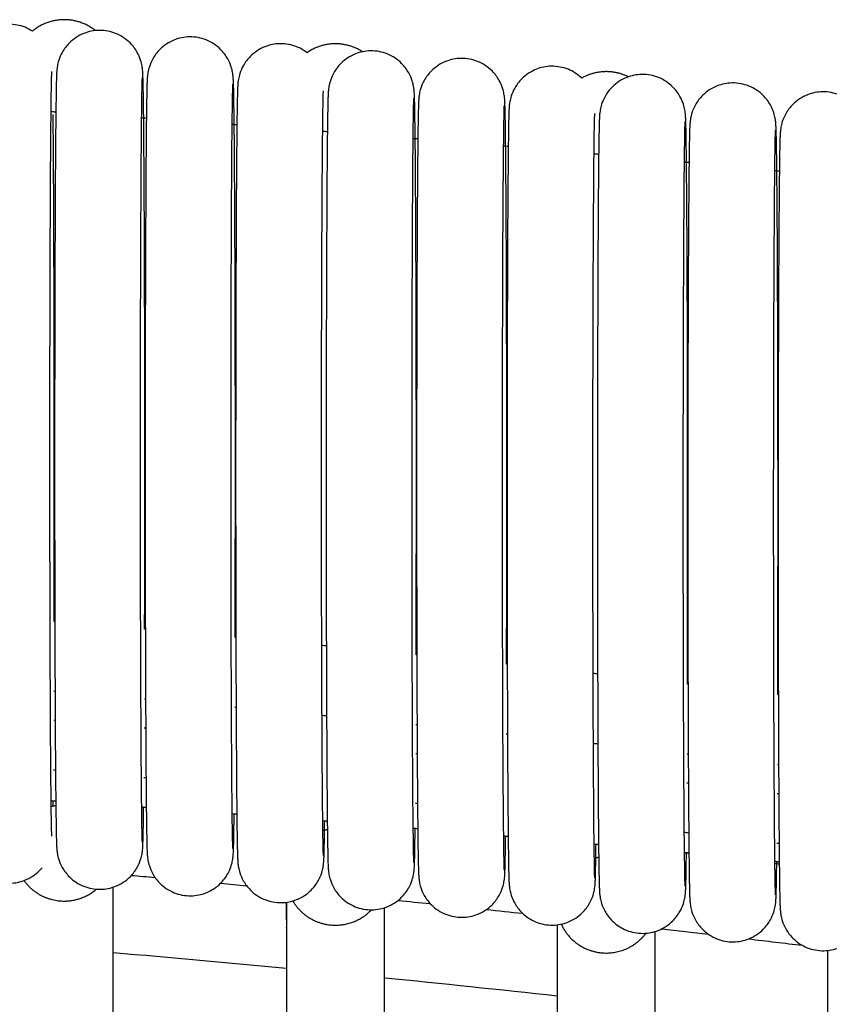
# Model space of a CAD drawing. Header units: millimetres. Extents: x -31695 to -19845, y -5614 to 7253.
# Tile 414 of 432: x -22126 to -22093, y 5511 to 5551. Entities that reach past the tile are written whole.
import ezdxf

# ---------------------------------------------------------------- set-up
doc = ezdxf.new("R2010")
doc.units = ezdxf.units.MM
doc.layers.add('2d', color=7, linetype='Continuous', true_color=0x000000)

msp = doc.modelspace()

# ---------------------------------------------------------------- linework, layer by layer
at = {"layer": '2d', "linetype": 'Continuous', "lineweight": -3}
for points, weights, knots in [([(-22122.572, 5550.369), (-22123.126, 5550.814), (-22123.842, 5550.814), (-22124.578, 5550.814), (-22125.138, 5550.348)], [0.85558208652, 0.870789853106, 1, 0.867852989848, 0.854949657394], [0.8038861, 0.8038861, 0.8038861, 0.9424778, 0.9424778, 1.0842196, 1.0842196, 1.0842196]), ([(-22111.685, 5549.507), (-22112.187, 5549.832), (-22112.788, 5549.832), (-22113.426, 5549.832), (-22113.946, 5549.47)], [0.862223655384, 0.889186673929, 1, 0.883333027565, 0.85960902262], [0.8236187, 0.8236187, 0.8236187, 0.9424778, 0.9424778, 1.0676156, 1.0676156, 1.0676156]), ([(-22100.847, 5548.487), (-22101.272, 5548.697), (-22101.749, 5548.697), (-22102.284, 5548.697), (-22102.748, 5548.435)], [0.875431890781, 0.910157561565, 1, 0.900237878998, 0.868435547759], [0.8461122, 0.8461122, 0.8461122, 0.9424778, 0.9424778, 1.0494833, 1.0494833, 1.0494833]), ([(-22125.481, 5515.736), (-22124.884, 5514.901), (-22123.842, 5514.901), (-22123.093, 5514.901), (-22122.528, 5515.383)], [0.860130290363, 0.822518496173, 1, 0.865627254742, 0.854548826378], [1.3804285, 1.3804285, 1.3804285, 1.5707963, 1.5707963, 1.7149254, 1.7149254, 1.7149254]), ([(-22114.525, 5514.905), (-22113.95, 5513.918), (-22112.788, 5513.918), (-22111.916, 5513.918), (-22111.323, 5514.543)], [0.868938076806, 0.806087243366, 1, 0.847033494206, 0.853843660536], [1.3628042, 1.3628042, 1.3628042, 1.5707963, 1.5707963, 1.7348692, 1.7348692, 1.7348692]), ([(-22103.582, 5513.958), (-22103.059, 5512.783), (-22101.749, 5512.783), (-22100.73, 5512.783), (-22100.131, 5513.59)], [0.884143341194, 0.786622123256, 1, 0.82576603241, 0.858825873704], [1.3419258, 1.3419258, 1.3419258, 1.5707963, 1.5707963, 1.7576809, 1.7576809, 1.7576809])]:
    msp.add_rational_spline(points, weights, degree=2, knots=knots, dxfattribs=at)
for points, knots in [([(-22125.138, 5550.349), (-22125.233, 5550.411), (-22125.335, 5550.463), (-22125.647, 5550.587), (-22125.866, 5550.628), (-22126.118, 5550.628), (-22126.328, 5550.624), (-22126.536, 5550.583), (-22126.954, 5550.417), (-22127.156, 5550.284), (-22127.325, 5550.115), (-22127.438, 5550.002), (-22127.537, 5549.871), (-22127.672, 5549.629), (-22127.721, 5549.515), (-22127.783, 5549.322), (-22127.799, 5549.249), (-22127.826, 5549.102), (-22127.831, 5549.051), (-22127.84, 5548.957), (-22127.843, 5548.889), (-22127.848, 5548.79), (-22127.85, 5548.736), (-22127.858, 5548.461), (-22127.864, 5548.179), (-22127.881, 5546.994), (-22127.891, 5545.801), (-22127.9, 5544.274), (-22127.916, 5541.31), (-22127.926, 5537.3), (-22127.926, 5533.127), (-22127.926, 5528.953), (-22127.916, 5524.943), (-22127.9, 5521.98), (-22127.891, 5520.454), (-22127.881, 5519.26), (-22127.864, 5518.076), (-22127.858, 5517.794), (-22127.85, 5517.52), (-22127.848, 5517.466), (-22127.843, 5517.367), (-22127.84, 5517.298), (-22127.831, 5517.205), (-22127.826, 5517.154), (-22127.799, 5517.007), (-22127.783, 5516.934), (-22127.721, 5516.741), (-22127.672, 5516.627), (-22127.537, 5516.385), (-22127.438, 5516.255), (-22127.325, 5516.141), (-22127.156, 5515.972), (-22126.954, 5515.839), (-22126.526, 5515.67), (-22126.307, 5515.628), (-22126.055, 5515.628), (-22125.845, 5515.632), (-22125.638, 5515.674), (-22125.22, 5515.839), (-22125.017, 5515.972), (-22124.849, 5516.141), (-22124.812, 5516.177), (-22124.777, 5516.216), (-22124.744, 5516.255)], [-28.280101, -28.280101, -28.280101, -28.280101, -27.934054, -27.934054, -27.237592, -27.237592, -27.237592, -26.604135, -26.604135, -25.882445, -25.882445, -25.882445, -25.353362, -25.353362, -24.955008, -24.955008, -24.61004, -24.61004, -24.104718, -24.104718, -23.292803, -23.292803, -22.283607, -22.283607, -19.191131, -19.191131, -12.698697, -12.698697, -12.698697, 0, 0, 0, 12.698698, 12.698698, 12.698698, 19.187054, 19.187054, 22.277662, 22.277662, 23.286449, 23.286449, 24.099868, 24.099868, 24.603415, 24.603415, 24.949302, 24.949302, 25.348717, 25.348717, 25.87921, 25.87921, 25.87921, 26.601113, 26.601113, 27.297575, 27.297575, 27.297575, 27.931032, 27.931032, 28.652722, 28.652722, 28.652722, 28.822769, 28.822769, 28.822769, 28.822769]), ([(-22120.565, 5525.978), (-22120.559, 5528.11), (-22120.556, 5530.467), (-22120.556, 5532.879), (-22120.556, 5537.053), (-22120.566, 5541.063), (-22120.582, 5544.026), (-22120.591, 5545.552), (-22120.601, 5546.745), (-22120.618, 5547.93), (-22120.624, 5548.212), (-22120.632, 5548.486), (-22120.634, 5548.54), (-22120.638, 5548.639), (-22120.642, 5548.707), (-22120.651, 5548.801), (-22120.656, 5548.852), (-22120.683, 5548.999), (-22120.699, 5549.072), (-22120.761, 5549.264), (-22120.81, 5549.379), (-22120.945, 5549.621), (-22121.044, 5549.751), (-22121.157, 5549.865), (-22121.326, 5550.034), (-22121.528, 5550.167), (-22121.956, 5550.336), (-22122.175, 5550.378), (-22122.427, 5550.377), (-22122.636, 5550.374), (-22122.844, 5550.332), (-22123.262, 5550.167), (-22123.464, 5550.034), (-22123.633, 5549.865), (-22123.747, 5549.751), (-22123.845, 5549.621), (-22123.981, 5549.379), (-22124.03, 5549.264), (-22124.092, 5549.072), (-22124.108, 5548.999), (-22124.135, 5548.851), (-22124.139, 5548.8), (-22124.148, 5548.707), (-22124.152, 5548.639), (-22124.157, 5548.54), (-22124.159, 5548.485), (-22124.167, 5548.211), (-22124.172, 5547.929), (-22124.189, 5546.744), (-22124.2, 5545.55), (-22124.208, 5544.023), (-22124.225, 5541.06), (-22124.234, 5537.05), (-22124.234, 5532.876), (-22124.234, 5528.702), (-22124.225, 5524.693), (-22124.208, 5521.73), (-22124.2, 5520.203), (-22124.189, 5519.01), (-22124.172, 5517.826), (-22124.167, 5517.544), (-22124.159, 5517.269), (-22124.157, 5517.215), (-22124.152, 5517.116), (-22124.148, 5517.048), (-22124.139, 5516.954), (-22124.135, 5516.904), (-22124.108, 5516.757), (-22124.092, 5516.684), (-22124.03, 5516.491), (-22123.981, 5516.377), (-22123.845, 5516.135), (-22123.747, 5516.004), (-22123.633, 5515.89), (-22123.464, 5515.722), (-22123.262, 5515.589), (-22122.834, 5515.419), (-22122.616, 5515.378), (-22122.364, 5515.378), (-22122.154, 5515.382), (-22121.946, 5515.423), (-22121.528, 5515.589), (-22121.326, 5515.722), (-22121.157, 5515.89), (-22121.044, 5516.004), (-22120.945, 5516.135), (-22120.81, 5516.377), (-22120.761, 5516.491), (-22120.699, 5516.684), (-22120.683, 5516.757), (-22120.655, 5516.904), (-22120.651, 5516.955), (-22120.642, 5517.049), (-22120.638, 5517.117), (-22120.634, 5517.216), (-22120.632, 5517.27), (-22120.623, 5517.544), (-22120.618, 5517.827), (-22120.61, 5518.368), (-22120.608, 5518.542), (-22120.606, 5518.732)], [-61.87352, -61.87352, -61.87352, -61.87352, -54.535167, -54.535167, -54.535167, -41.836469, -41.836469, -41.836469, -35.348113, -35.348113, -32.257505, -32.257505, -31.248718, -31.248718, -30.435299, -30.435299, -29.931752, -29.931752, -29.585865, -29.585865, -29.18645, -29.18645, -28.655957, -28.655957, -28.655957, -27.934054, -27.934054, -27.237592, -27.237592, -27.237592, -26.604135, -26.604135, -25.882445, -25.882445, -25.882445, -25.353362, -25.353362, -24.955008, -24.955008, -24.61004, -24.61004, -24.104718, -24.104718, -23.292803, -23.292803, -22.283607, -22.283607, -19.191131, -19.191131, -12.698697, -12.698697, -12.698697, 0, 0, 0, 12.698698, 12.698698, 12.698698, 19.187054, 19.187054, 22.277662, 22.277662, 23.286449, 23.286449, 24.099868, 24.099868, 24.603415, 24.603415, 24.949302, 24.949302, 25.348717, 25.348717, 25.87921, 25.87921, 25.87921, 26.601113, 26.601113, 27.297575, 27.297575, 27.297575, 27.931032, 27.931032, 28.652722, 28.652722, 28.652722, 29.181805, 29.181805, 29.580159, 29.580159, 29.925127, 29.925127, 30.430449, 30.430449, 31.242364, 31.242364, 32.25156, 32.25156, 35.344036, 35.344036, 36.630134, 36.630134, 36.630134, 36.630134]), ([(-22116.875, 5525.648), (-22116.869, 5527.797), (-22116.866, 5530.178), (-22116.866, 5532.615), (-22116.866, 5536.789), (-22116.875, 5540.798), (-22116.892, 5543.761), (-22116.901, 5545.288), (-22116.911, 5546.481), (-22116.928, 5547.665), (-22116.933, 5547.947), (-22116.942, 5548.222), (-22116.943, 5548.276), (-22116.948, 5548.375), (-22116.952, 5548.443), (-22116.961, 5548.537), (-22116.965, 5548.587), (-22116.992, 5548.734), (-22117.009, 5548.807), (-22117.071, 5549), (-22117.119, 5549.114), (-22117.255, 5549.357), (-22117.353, 5549.487), (-22117.467, 5549.601), (-22117.636, 5549.769), (-22117.838, 5549.902), (-22118.266, 5550.072), (-22118.484, 5550.113), (-22118.736, 5550.113), (-22118.946, 5550.109), (-22119.154, 5550.068), (-22119.572, 5549.902), (-22119.774, 5549.769), (-22119.943, 5549.601), (-22120.057, 5549.487), (-22120.155, 5549.357), (-22120.291, 5549.114), (-22120.339, 5549), (-22120.401, 5548.807), (-22120.417, 5548.734), (-22120.445, 5548.587), (-22120.449, 5548.536), (-22120.458, 5548.443), (-22120.462, 5548.374), (-22120.466, 5548.275), (-22120.468, 5548.221), (-22120.477, 5547.947), (-22120.482, 5547.664), (-22120.499, 5546.48), (-22120.509, 5545.286), (-22120.518, 5543.759), (-22120.535, 5540.795), (-22120.544, 5536.786), (-22120.544, 5532.612)], [47.121054, 47.121054, 47.121054, 47.121054, 54.535167, 54.535167, 54.535167, 67.233865, 67.233865, 67.233865, 73.722221, 73.722221, 76.812828, 76.812828, 77.821616, 77.821616, 78.635035, 78.635035, 79.138582, 79.138582, 79.484469, 79.484469, 79.883884, 79.883884, 80.414377, 80.414377, 80.414377, 81.13628, 81.13628, 81.832742, 81.832742, 81.832742, 82.466199, 82.466199, 83.187889, 83.187889, 83.187889, 83.716972, 83.716972, 84.115326, 84.115326, 84.460294, 84.460294, 84.965616, 84.965616, 85.777531, 85.777531, 86.786727, 86.786727, 89.879203, 89.879203, 96.371637, 96.371637, 96.371637, 109.070334, 109.070334, 109.070334, 109.070334]), ([(-22113.946, 5549.47), (-22114.075, 5549.57), (-22114.218, 5549.652), (-22114.576, 5549.794), (-22114.795, 5549.835), (-22115.047, 5549.835), (-22115.257, 5549.831), (-22115.464, 5549.79), (-22115.883, 5549.624), (-22116.085, 5549.491), (-22116.254, 5549.322), (-22116.367, 5549.209), (-22116.466, 5549.078), (-22116.601, 5548.836), (-22116.65, 5548.722), (-22116.712, 5548.529), (-22116.728, 5548.456), (-22116.755, 5548.309), (-22116.76, 5548.258), (-22116.769, 5548.164), (-22116.772, 5548.096), (-22116.777, 5547.997), (-22116.779, 5547.943), (-22116.787, 5547.668), (-22116.793, 5547.386), (-22116.81, 5546.201), (-22116.82, 5545.008), (-22116.829, 5543.481), (-22116.845, 5540.517), (-22116.855, 5536.508), (-22116.855, 5532.334), (-22116.855, 5528.16), (-22116.845, 5524.15), (-22116.828, 5521.187), (-22116.82, 5519.661), (-22116.81, 5518.467), (-22116.793, 5517.283), (-22116.787, 5517.001), (-22116.779, 5516.727), (-22116.777, 5516.673), (-22116.772, 5516.574), (-22116.769, 5516.505), (-22116.76, 5516.412), (-22116.755, 5516.361), (-22116.728, 5516.214), (-22116.712, 5516.141), (-22116.65, 5515.948), (-22116.601, 5515.834), (-22116.466, 5515.592), (-22116.367, 5515.462), (-22116.254, 5515.348), (-22116.085, 5515.179), (-22115.883, 5515.046), (-22115.455, 5514.877), (-22115.236, 5514.835), (-22114.984, 5514.835), (-22114.774, 5514.839), (-22114.567, 5514.881), (-22114.149, 5515.046), (-22113.946, 5515.179), (-22113.778, 5515.348), (-22113.664, 5515.462), (-22113.566, 5515.592), (-22113.43, 5515.834), (-22113.381, 5515.948), (-22113.319, 5516.141), (-22113.303, 5516.214), (-22113.276, 5516.362), (-22113.271, 5516.413), (-22113.263, 5516.506), (-22113.259, 5516.574), (-22113.254, 5516.673), (-22113.252, 5516.727), (-22113.244, 5517.002), (-22113.238, 5517.284), (-22113.231, 5517.82), (-22113.229, 5517.987), (-22113.226, 5518.169)], [-28.429398, -28.429398, -28.429398, -28.429398, -27.934054, -27.934054, -27.237592, -27.237592, -27.237592, -26.604135, -26.604135, -25.882445, -25.882445, -25.882445, -25.353362, -25.353362, -24.955008, -24.955008, -24.61004, -24.61004, -24.104718, -24.104718, -23.292803, -23.292803, -22.283607, -22.283607, -19.191131, -19.191131, -12.698697, -12.698697, -12.698697, 0, 0, 0, 12.698698, 12.698698, 12.698698, 19.187054, 19.187054, 22.277662, 22.277662, 23.286449, 23.286449, 24.099868, 24.099868, 24.603415, 24.603415, 24.949302, 24.949302, 25.348717, 25.348717, 25.87921, 25.87921, 25.87921, 26.601113, 26.601113, 27.297575, 27.297575, 27.297575, 27.931032, 27.931032, 28.652722, 28.652722, 28.652722, 29.181805, 29.181805, 29.580159, 29.580159, 29.925127, 29.925127, 30.430449, 30.430449, 31.242364, 31.242364, 32.25156, 32.25156, 35.344036, 35.344036, 36.584641, 36.584641, 36.584641, 36.584641]), ([(-22109.498, 5524.935), (-22109.492, 5527.122), (-22109.488, 5529.554), (-22109.488, 5532.045), (-22109.488, 5536.219), (-22109.498, 5540.228), (-22109.514, 5543.191), (-22109.523, 5544.718), (-22109.533, 5545.911), (-22109.55, 5547.095), (-22109.556, 5547.377), (-22109.564, 5547.652), (-22109.566, 5547.706), (-22109.571, 5547.805), (-22109.574, 5547.873), (-22109.583, 5547.966), (-22109.588, 5548.017), (-22109.615, 5548.164), (-22109.631, 5548.237), (-22109.693, 5548.43), (-22109.742, 5548.544), (-22109.877, 5548.786), (-22109.976, 5548.917), (-22110.089, 5549.03), (-22110.258, 5549.199), (-22110.46, 5549.332), (-22110.888, 5549.502), (-22111.107, 5549.543), (-22111.359, 5549.543), (-22111.569, 5549.539), (-22111.776, 5549.498), (-22112.194, 5549.332), (-22112.396, 5549.199), (-22112.565, 5549.03), (-22112.679, 5548.917), (-22112.777, 5548.786), (-22112.913, 5548.544), (-22112.962, 5548.43), (-22113.024, 5548.237), (-22113.04, 5548.164), (-22113.067, 5548.017), (-22113.071, 5547.966), (-22113.08, 5547.872), (-22113.084, 5547.804), (-22113.089, 5547.705), (-22113.091, 5547.651), (-22113.099, 5547.376), (-22113.104, 5547.094), (-22113.121, 5545.909), (-22113.132, 5544.716), (-22113.14, 5543.189), (-22113.157, 5540.225), (-22113.166, 5536.215), (-22113.166, 5532.042)], [46.957379, 46.957379, 46.957379, 46.957379, 54.535167, 54.535167, 54.535167, 67.233865, 67.233865, 67.233865, 73.722221, 73.722221, 76.812828, 76.812828, 77.821616, 77.821616, 78.635035, 78.635035, 79.138582, 79.138582, 79.484469, 79.484469, 79.883884, 79.883884, 80.414377, 80.414377, 80.414377, 81.13628, 81.13628, 81.832742, 81.832742, 81.832742, 82.466199, 82.466199, 83.187889, 83.187889, 83.187889, 83.716972, 83.716972, 84.115326, 84.115326, 84.460294, 84.460294, 84.965616, 84.965616, 85.777531, 85.777531, 86.786727, 86.786727, 89.879203, 89.879203, 96.371637, 96.371637, 96.371637, 109.070334, 109.070334, 109.070334, 109.070334]), ([(-22105.811, 5524.554), (-22105.805, 5526.76), (-22105.801, 5529.22), (-22105.801, 5531.739), (-22105.801, 5535.913), (-22105.811, 5539.922), (-22105.827, 5542.885), (-22105.836, 5544.412), (-22105.846, 5545.605), (-22105.863, 5546.789), (-22105.869, 5547.071), (-22105.877, 5547.346), (-22105.879, 5547.4), (-22105.883, 5547.499), (-22105.887, 5547.567), (-22105.896, 5547.661), (-22105.901, 5547.711), (-22105.928, 5547.858), (-22105.944, 5547.931), (-22106.006, 5548.124), (-22106.055, 5548.238), (-22106.19, 5548.481), (-22106.289, 5548.611), (-22106.402, 5548.725), (-22106.571, 5548.893), (-22106.773, 5549.026), (-22107.201, 5549.196), (-22107.42, 5549.237), (-22107.672, 5549.237), (-22107.881, 5549.233), (-22108.089, 5549.192), (-22108.507, 5549.026), (-22108.709, 5548.893), (-22108.878, 5548.725), (-22108.992, 5548.611), (-22109.09, 5548.481), (-22109.226, 5548.238), (-22109.275, 5548.124), (-22109.337, 5547.931), (-22109.353, 5547.858), (-22109.38, 5547.711), (-22109.384, 5547.66), (-22109.393, 5547.567), (-22109.397, 5547.498), (-22109.402, 5547.399), (-22109.404, 5547.345), (-22109.412, 5547.071), (-22109.417, 5546.788), (-22109.434, 5545.604), (-22109.445, 5544.41), (-22109.453, 5542.883), (-22109.47, 5539.919), (-22109.479, 5535.91), (-22109.479, 5531.736), (-22109.479, 5527.562), (-22109.47, 5523.552), (-22109.453, 5520.589), (-22109.445, 5519.063), (-22109.434, 5517.87), (-22109.417, 5516.685), (-22109.412, 5516.403), (-22109.404, 5516.129), (-22109.402, 5516.075), (-22109.397, 5515.976), (-22109.393, 5515.908), (-22109.384, 5515.814), (-22109.38, 5515.763), (-22109.353, 5515.616), (-22109.337, 5515.543), (-22109.275, 5515.351), (-22109.226, 5515.236), (-22109.09, 5514.994), (-22108.992, 5514.864), (-22108.878, 5514.75), (-22108.709, 5514.581), (-22108.507, 5514.448), (-22108.079, 5514.279), (-22107.861, 5514.237), (-22107.609, 5514.238), (-22107.399, 5514.241), (-22107.191, 5514.283), (-22106.773, 5514.448), (-22106.571, 5514.581), (-22106.402, 5514.75), (-22106.289, 5514.864), (-22106.19, 5514.994), (-22106.055, 5515.236), (-22106.006, 5515.351), (-22105.944, 5515.543), (-22105.928, 5515.616), (-22105.9, 5515.764), (-22105.896, 5515.815), (-22105.887, 5515.908), (-22105.883, 5515.976), (-22105.879, 5516.075), (-22105.877, 5516.13), (-22105.869, 5516.404), (-22105.863, 5516.686), (-22105.856, 5517.216), (-22105.853, 5517.377), (-22105.851, 5517.551)], [-62.200136, -62.200136, -62.200136, -62.200136, -54.535167, -54.535167, -54.535167, -41.836469, -41.836469, -41.836469, -35.348113, -35.348113, -32.257505, -32.257505, -31.248718, -31.248718, -30.435299, -30.435299, -29.931752, -29.931752, -29.585865, -29.585865, -29.18645, -29.18645, -28.655957, -28.655957, -28.655957, -27.934054, -27.934054, -27.237592, -27.237592, -27.237592, -26.604135, -26.604135, -25.882445, -25.882445, -25.882445, -25.353362, -25.353362, -24.955008, -24.955008, -24.61004, -24.61004, -24.104718, -24.104718, -23.292803, -23.292803, -22.283607, -22.283607, -19.191131, -19.191131, -12.698697, -12.698697, -12.698697, 0, 0, 0, 12.698698, 12.698698, 12.698698, 19.187054, 19.187054, 22.277662, 22.277662, 23.286449, 23.286449, 24.099868, 24.099868, 24.603415, 24.603415, 24.949302, 24.949302, 25.348717, 25.348717, 25.87921, 25.87921, 25.87921, 26.601113, 26.601113, 27.297575, 27.297575, 27.297575, 27.931032, 27.931032, 28.652722, 28.652722, 28.652722, 29.181805, 29.181805, 29.580159, 29.580159, 29.925127, 29.925127, 30.430449, 30.430449, 31.242364, 31.242364, 32.25156, 32.25156, 35.344036, 35.344036, 36.537708, 36.537708, 36.537708, 36.537708]), ([(-22102.748, 5548.436), (-22102.91, 5548.59), (-22103.101, 5548.712), (-22103.515, 5548.876), (-22103.734, 5548.918), (-22103.986, 5548.917), (-22104.196, 5548.914), (-22104.403, 5548.872), (-22104.821, 5548.707), (-22105.024, 5548.574), (-22105.192, 5548.405), (-22105.306, 5548.291), (-22105.404, 5548.161), (-22105.54, 5547.919), (-22105.589, 5547.804), (-22105.651, 5547.612), (-22105.667, 5547.539), (-22105.694, 5547.391), (-22105.699, 5547.34), (-22105.707, 5547.247), (-22105.711, 5547.179), (-22105.716, 5547.08), (-22105.718, 5547.025), (-22105.726, 5546.751), (-22105.732, 5546.469), (-22105.748, 5545.284), (-22105.759, 5544.09), (-22105.767, 5542.563), (-22105.784, 5539.6), (-22105.793, 5535.59), (-22105.793, 5531.416)], [80.45882, 80.45882, 80.45882, 80.45882, 81.13628, 81.13628, 81.832742, 81.832742, 81.832742, 82.466199, 82.466199, 83.187889, 83.187889, 83.187889, 83.716972, 83.716972, 84.115326, 84.115326, 84.460294, 84.460294, 84.965616, 84.965616, 85.777531, 85.777531, 86.786727, 86.786727, 89.879203, 89.879203, 96.371637, 96.371637, 96.371637, 109.070334, 109.070334, 109.070334, 109.070334]), ([(-22124.426, 5533.127), (-22124.426, 5537.293), (-22124.416, 5541.3), (-22124.4, 5544.254), (-22124.39, 5546.012), (-22124.377, 5547.34), (-22124.359, 5548.384), (-22124.353, 5548.607), (-22124.348, 5548.706)], [0, 0, 0, 0, 12.967343, 12.967343, 12.967343, 20.739773, 20.739773, 23.783996, 23.783996, 23.783996, 23.783996]), ([(-22120.734, 5532.876), (-22120.734, 5537.043), (-22120.725, 5541.05), (-22120.708, 5544.004), (-22120.698, 5545.762), (-22120.686, 5547.09), (-22120.668, 5548.134), (-22120.661, 5548.357), (-22120.656, 5548.455)], [0, 0, 0, 0, 12.967343, 12.967343, 12.967343, 20.739773, 20.739773, 23.783996, 23.783996, 23.783996, 23.783996]), ([(-22098.441, 5523.741), (-22098.434, 5525.987), (-22098.431, 5528.505), (-22098.431, 5531.086), (-22098.431, 5535.26), (-22098.44, 5539.269), (-22098.457, 5542.232), (-22098.465, 5543.759), (-22098.476, 5544.952), (-22098.493, 5546.136), (-22098.498, 5546.418), (-22098.506, 5546.693), (-22098.508, 5546.747), (-22098.513, 5546.846), (-22098.517, 5546.914), (-22098.526, 5547.007), (-22098.53, 5547.058), (-22098.557, 5547.205), (-22098.573, 5547.278), (-22098.635, 5547.471), (-22098.684, 5547.585), (-22098.82, 5547.827), (-22098.918, 5547.958), (-22099.032, 5548.071), (-22099.201, 5548.24), (-22099.403, 5548.373), (-22099.83, 5548.543), (-22100.049, 5548.584), (-22100.301, 5548.584), (-22100.511, 5548.58), (-22100.719, 5548.539), (-22101.137, 5548.373), (-22101.339, 5548.24), (-22101.508, 5548.071), (-22101.621, 5547.958), (-22101.72, 5547.827), (-22101.855, 5547.585), (-22101.904, 5547.471), (-22101.966, 5547.278), (-22101.982, 5547.205), (-22102.009, 5547.058), (-22102.014, 5547.007), (-22102.023, 5546.913), (-22102.026, 5546.845), (-22102.031, 5546.746), (-22102.033, 5546.692), (-22102.041, 5546.417), (-22102.047, 5546.135), (-22102.064, 5544.95), (-22102.074, 5543.757), (-22102.083, 5542.23), (-22102.099, 5539.266), (-22102.109, 5535.257), (-22102.109, 5531.083), (-22102.109, 5526.909), (-22102.099, 5522.899), (-22102.083, 5519.936), (-22102.074, 5518.41), (-22102.064, 5517.216), (-22102.047, 5516.032), (-22102.041, 5515.75), (-22102.033, 5515.476), (-22102.031, 5515.422), (-22102.026, 5515.323), (-22102.023, 5515.254), (-22102.014, 5515.161), (-22102.009, 5515.11), (-22101.982, 5514.963), (-22101.966, 5514.89), (-22101.904, 5514.697), (-22101.855, 5514.583), (-22101.72, 5514.341), (-22101.621, 5514.211), (-22101.508, 5514.097), (-22101.339, 5513.928), (-22101.137, 5513.795), (-22100.709, 5513.626), (-22100.49, 5513.584), (-22100.238, 5513.584), (-22100.028, 5513.588), (-22099.821, 5513.63), (-22099.403, 5513.795), (-22099.201, 5513.928), (-22099.032, 5514.097), (-22098.918, 5514.211), (-22098.82, 5514.341), (-22098.684, 5514.583), (-22098.635, 5514.697), (-22098.573, 5514.89), (-22098.557, 5514.963), (-22098.53, 5515.111), (-22098.526, 5515.162), (-22098.517, 5515.255), (-22098.513, 5515.323), (-22098.508, 5515.422), (-22098.506, 5515.476), (-22098.498, 5515.751), (-22098.493, 5516.033), (-22098.485, 5516.557), (-22098.483, 5516.711), (-22098.481, 5516.876)], [-62.386394, -62.386394, -62.386394, -62.386394, -54.535167, -54.535167, -54.535167, -41.836469, -41.836469, -41.836469, -35.348113, -35.348113, -32.257505, -32.257505, -31.248718, -31.248718, -30.435299, -30.435299, -29.931752, -29.931752, -29.585865, -29.585865, -29.18645, -29.18645, -28.655957, -28.655957, -28.655957, -27.934054, -27.934054, -27.237592, -27.237592, -27.237592, -26.604135, -26.604135, -25.882445, -25.882445, -25.882445, -25.353362, -25.353362, -24.955008, -24.955008, -24.61004, -24.61004, -24.104718, -24.104718, -23.292803, -23.292803, -22.283607, -22.283607, -19.191131, -19.191131, -12.698697, -12.698697, -12.698697, 0, 0, 0, 12.698698, 12.698698, 12.698698, 19.187054, 19.187054, 22.277662, 22.277662, 23.286449, 23.286449, 24.099868, 24.099868, 24.603415, 24.603415, 24.949302, 24.949302, 25.348717, 25.348717, 25.87921, 25.87921, 25.87921, 26.601113, 26.601113, 27.297575, 27.297575, 27.297575, 27.931032, 27.931032, 28.652722, 28.652722, 28.652722, 29.181805, 29.181805, 29.580159, 29.580159, 29.925127, 29.925127, 30.430449, 30.430449, 31.242364, 31.242364, 32.25156, 32.25156, 35.344036, 35.344036, 36.488594, 36.488594, 36.488594, 36.488594]), ([(-22117.044, 5532.612), (-22117.044, 5536.779), (-22117.035, 5540.785), (-22117.018, 5543.739), (-22117.008, 5545.497), (-22116.996, 5546.826), (-22116.977, 5547.869), (-22116.971, 5548.092), (-22116.966, 5548.191)], [0, 0, 0, 0, 12.967343, 12.967343, 12.967343, 20.739773, 20.739773, 23.783996, 23.783996, 23.783996, 23.783996]), ([(-22094.758, 5523.308), (-22094.751, 5525.576), (-22094.747, 5528.125), (-22094.747, 5530.739), (-22094.747, 5534.912), (-22094.757, 5538.922), (-22094.773, 5541.885), (-22094.782, 5543.411), (-22094.792, 5544.605), (-22094.809, 5545.789), (-22094.815, 5546.071), (-22094.823, 5546.345), (-22094.825, 5546.399), (-22094.83, 5546.498), (-22094.833, 5546.567), (-22094.842, 5546.66), (-22094.847, 5546.711), (-22094.874, 5546.858), (-22094.89, 5546.931), (-22094.952, 5547.124), (-22095.001, 5547.238), (-22095.136, 5547.48), (-22095.235, 5547.61), (-22095.348, 5547.724), (-22095.517, 5547.893), (-22095.719, 5548.026), (-22096.147, 5548.195), (-22096.366, 5548.237), (-22096.618, 5548.237), (-22096.828, 5548.233), (-22097.035, 5548.191), (-22097.453, 5548.026), (-22097.656, 5547.893), (-22097.824, 5547.724), (-22097.938, 5547.61), (-22098.036, 5547.48), (-22098.172, 5547.238), (-22098.221, 5547.124), (-22098.283, 5546.931), (-22098.299, 5546.858), (-22098.326, 5546.71), (-22098.331, 5546.659), (-22098.339, 5546.566), (-22098.343, 5546.498), (-22098.348, 5546.399), (-22098.35, 5546.345), (-22098.358, 5546.07), (-22098.364, 5545.788), (-22098.38, 5544.603), (-22098.391, 5543.409), (-22098.399, 5541.883), (-22098.416, 5538.919), (-22098.425, 5534.909), (-22098.425, 5530.735), (-22098.425, 5526.561), (-22098.416, 5522.552), (-22098.399, 5519.589), (-22098.391, 5518.062), (-22098.38, 5516.869), (-22098.364, 5515.685), (-22098.358, 5515.403), (-22098.35, 5515.128), (-22098.348, 5515.074), (-22098.343, 5514.975), (-22098.339, 5514.907), (-22098.33, 5514.814), (-22098.326, 5514.763), (-22098.299, 5514.616), (-22098.283, 5514.543), (-22098.221, 5514.35), (-22098.172, 5514.236), (-22098.036, 5513.994), (-22097.938, 5513.863), (-22097.824, 5513.75), (-22097.656, 5513.581), (-22097.453, 5513.448), (-22097.026, 5513.279), (-22096.807, 5513.237), (-22096.555, 5513.237), (-22096.345, 5513.241), (-22096.137, 5513.282), (-22095.719, 5513.448), (-22095.517, 5513.581), (-22095.348, 5513.75), (-22095.235, 5513.863), (-22095.136, 5513.994), (-22095.001, 5514.236), (-22094.952, 5514.35), (-22094.89, 5514.543), (-22094.874, 5514.616), (-22094.847, 5514.764), (-22094.842, 5514.814), (-22094.833, 5514.908), (-22094.83, 5514.976), (-22094.825, 5515.075), (-22094.823, 5515.129), (-22094.815, 5515.404), (-22094.809, 5515.686), (-22094.802, 5516.207), (-22094.8, 5516.357), (-22094.798, 5516.518)], [-62.485682, -62.485682, -62.485682, -62.485682, -54.535167, -54.535167, -54.535167, -41.836469, -41.836469, -41.836469, -35.348113, -35.348113, -32.257505, -32.257505, -31.248718, -31.248718, -30.435299, -30.435299, -29.931752, -29.931752, -29.585865, -29.585865, -29.18645, -29.18645, -28.655957, -28.655957, -28.655957, -27.934054, -27.934054, -27.237592, -27.237592, -27.237592, -26.604135, -26.604135, -25.882445, -25.882445, -25.882445, -25.353362, -25.353362, -24.955008, -24.955008, -24.61004, -24.61004, -24.104718, -24.104718, -23.292803, -23.292803, -22.283607, -22.283607, -19.191131, -19.191131, -12.698697, -12.698697, -12.698697, 0, 0, 0, 12.698698, 12.698698, 12.698698, 19.187054, 19.187054, 22.277662, 22.277662, 23.286449, 23.286449, 24.099868, 24.099868, 24.603415, 24.603415, 24.949302, 24.949302, 25.348717, 25.348717, 25.87921, 25.87921, 25.87921, 26.601113, 26.601113, 27.297575, 27.297575, 27.297575, 27.931032, 27.931032, 28.652722, 28.652722, 28.652722, 29.181805, 29.181805, 29.580159, 29.580159, 29.925127, 29.925127, 30.430449, 30.430449, 31.242364, 31.242364, 32.25156, 32.25156, 35.344036, 35.344036, 36.463432, 36.463432, 36.463432, 36.463432]), ([(-22113.355, 5532.334), (-22113.355, 5536.5), (-22113.345, 5540.507), (-22113.329, 5543.461), (-22113.319, 5545.219), (-22113.306, 5546.547), (-22113.288, 5547.591), (-22113.282, 5547.814), (-22113.277, 5547.913)], [0, 0, 0, 0, 12.967343, 12.967343, 12.967343, 20.739773, 20.739773, 23.783996, 23.783996, 23.783996, 23.783996]), ([(-22109.666, 5532.042), (-22109.666, 5536.208), (-22109.657, 5540.215), (-22109.64, 5543.169), (-22109.63, 5544.927), (-22109.618, 5546.255), (-22109.6, 5547.299), (-22109.593, 5547.522), (-22109.589, 5547.621)], [0, 0, 0, 0, 12.967343, 12.967343, 12.967343, 20.739773, 20.739773, 23.783996, 23.783996, 23.783996, 23.783996]), ([(-22091.552, 5547.237), (-22091.588, 5547.281), (-22091.626, 5547.323), (-22091.666, 5547.363), (-22091.835, 5547.532), (-22092.037, 5547.665), (-22092.465, 5547.834), (-22092.684, 5547.876), (-22092.936, 5547.876), (-22093.146, 5547.872), (-22093.353, 5547.83), (-22093.771, 5547.665), (-22093.974, 5547.532), (-22094.142, 5547.363), (-22094.256, 5547.249), (-22094.354, 5547.119), (-22094.49, 5546.877), (-22094.539, 5546.763), (-22094.601, 5546.57), (-22094.617, 5546.497), (-22094.644, 5546.349), (-22094.649, 5546.298), (-22094.657, 5546.205), (-22094.661, 5546.137), (-22094.666, 5546.038), (-22094.668, 5545.984), (-22094.676, 5545.709), (-22094.682, 5545.427), (-22094.698, 5544.242), (-22094.709, 5543.048), (-22094.717, 5541.522), (-22094.734, 5538.558), (-22094.743, 5534.548), (-22094.743, 5530.374), (-22094.743, 5526.2), (-22094.734, 5522.191), (-22094.717, 5519.228), (-22094.709, 5517.701), (-22094.698, 5516.508), (-22094.682, 5515.324), (-22094.676, 5515.042), (-22094.668, 5514.767), (-22094.666, 5514.713), (-22094.661, 5514.614), (-22094.657, 5514.546), (-22094.649, 5514.453), (-22094.644, 5514.402), (-22094.617, 5514.255), (-22094.601, 5514.182), (-22094.539, 5513.989), (-22094.49, 5513.875), (-22094.354, 5513.633), (-22094.256, 5513.502), (-22094.142, 5513.389), (-22093.974, 5513.22), (-22093.771, 5513.087), (-22093.344, 5512.917), (-22093.125, 5512.876), (-22092.873, 5512.876), (-22092.663, 5512.88), (-22092.455, 5512.921), (-22092.037, 5513.087), (-22091.835, 5513.22), (-22091.666, 5513.389), (-22091.553, 5513.502), (-22091.454, 5513.633), (-22091.319, 5513.875), (-22091.27, 5513.989), (-22091.208, 5514.182), (-22091.192, 5514.255), (-22091.165, 5514.402), (-22091.16, 5514.453), (-22091.151, 5514.547), (-22091.148, 5514.615), (-22091.143, 5514.714), (-22091.141, 5514.768), (-22091.133, 5515.043), (-22091.127, 5515.325), (-22091.12, 5515.842), (-22091.118, 5515.988), (-22091.116, 5516.146)], [-28.843481, -28.843481, -28.843481, -28.843481, -28.655957, -28.655957, -28.655957, -27.934054, -27.934054, -27.237592, -27.237592, -27.237592, -26.604135, -26.604135, -25.882445, -25.882445, -25.882445, -25.353362, -25.353362, -24.955008, -24.955008, -24.61004, -24.61004, -24.104718, -24.104718, -23.292803, -23.292803, -22.283607, -22.283607, -19.191131, -19.191131, -12.698697, -12.698697, -12.698697, 0, 0, 0, 12.698698, 12.698698, 12.698698, 19.187054, 19.187054, 22.277662, 22.277662, 23.286449, 23.286449, 24.099868, 24.099868, 24.603415, 24.603415, 24.949302, 24.949302, 25.348717, 25.348717, 25.87921, 25.87921, 25.87921, 26.601113, 26.601113, 27.297575, 27.297575, 27.297575, 27.931032, 27.931032, 28.652722, 28.652722, 28.652722, 29.181805, 29.181805, 29.580159, 29.580159, 29.925127, 29.925127, 30.430449, 30.430449, 31.242364, 31.242364, 32.25156, 32.25156, 35.344036, 35.344036, 36.437249, 36.437249, 36.437249, 36.437249]), ([(-22105.979, 5531.736), (-22105.979, 5535.903), (-22105.97, 5539.909), (-22105.953, 5542.863), (-22105.943, 5544.621), (-22105.931, 5545.95), (-22105.913, 5546.993), (-22105.906, 5547.216), (-22105.901, 5547.315)], [0, 0, 0, 0, 12.967343, 12.967343, 12.967343, 20.739773, 20.739773, 23.783996, 23.783996, 23.783996, 23.783996]), ([(-22124.256, 5526.291), (-22124.251, 5528.407), (-22124.248, 5530.741), (-22124.248, 5533.13), (-22124.248, 5537.304), (-22124.257, 5541.313), (-22124.274, 5544.276), (-22124.28, 5545.335), (-22124.286, 5546.233), (-22124.294, 5546.951)], [47.268426, 47.268426, 47.268426, 47.268426, 54.535167, 54.535167, 54.535167, 67.233865, 67.233865, 67.233865, 71.732377, 71.732377, 71.732377, 71.732377]), ([(-22102.293, 5531.416), (-22102.293, 5535.583), (-22102.284, 5539.59), (-22102.267, 5542.544), (-22102.257, 5544.302), (-22102.245, 5545.63), (-22102.227, 5546.674), (-22102.22, 5546.897), (-22102.216, 5546.995)], [0, 0, 0, 0, 12.967343, 12.967343, 12.967343, 20.739773, 20.739773, 23.783996, 23.783996, 23.783996, 23.783996]), ([(-22098.609, 5531.083), (-22098.609, 5535.249), (-22098.599, 5539.256), (-22098.583, 5542.21), (-22098.573, 5543.968), (-22098.56, 5545.296), (-22098.542, 5546.34), (-22098.536, 5546.563), (-22098.531, 5546.662)], [0, 0, 0, 0, 12.967343, 12.967343, 12.967343, 20.739773, 20.739773, 23.783996, 23.783996, 23.783996, 23.783996]), ([(-22094.925, 5530.735), (-22094.925, 5534.902), (-22094.916, 5538.909), (-22094.899, 5541.863), (-22094.889, 5543.621), (-22094.877, 5544.949), (-22094.859, 5545.993), (-22094.852, 5546.216), (-22094.848, 5546.314)], [0, 0, 0, 0, 12.967343, 12.967343, 12.967343, 20.739773, 20.739773, 23.783996, 23.783996, 23.783996, 23.783996]), ([(-22124.348, 5517.551), (-22124.35, 5517.599), (-22124.352, 5517.642), (-22124.357, 5517.803), (-22124.361, 5517.965), (-22124.377, 5518.915), (-22124.39, 5520.242), (-22124.4, 5522), (-22124.416, 5524.953), (-22124.426, 5528.96), (-22124.426, 5533.127)], [3.382838, 3.382838, 3.382838, 3.382838, 4.385952, 4.385952, 6.466044, 6.466044, 14.246477, 14.246477, 14.246477, 27.20762, 27.20762, 27.20762, 27.20762]), ([(-22120.656, 5517.3), (-22120.659, 5517.348), (-22120.661, 5517.391), (-22120.666, 5517.553), (-22120.669, 5517.714), (-22120.686, 5518.664), (-22120.698, 5519.992), (-22120.708, 5521.749), (-22120.725, 5524.703), (-22120.734, 5528.709), (-22120.734, 5532.876)], [3.382838, 3.382838, 3.382838, 3.382838, 4.385952, 4.385952, 6.466044, 6.466044, 14.246477, 14.246477, 14.246477, 27.20762, 27.20762, 27.20762, 27.20762]), ([(-22120.544, 5532.612), (-22120.544, 5528.438), (-22120.535, 5524.428), (-22120.518, 5521.465), (-22120.509, 5519.939), (-22120.499, 5518.746), (-22120.482, 5517.561), (-22120.477, 5517.279), (-22120.468, 5517.005), (-22120.466, 5516.951), (-22120.462, 5516.852), (-22120.458, 5516.784), (-22120.449, 5516.69), (-22120.445, 5516.639), (-22120.417, 5516.492), (-22120.401, 5516.419), (-22120.339, 5516.227), (-22120.291, 5516.112), (-22120.155, 5515.87), (-22120.057, 5515.74), (-22119.943, 5515.626), (-22119.774, 5515.457), (-22119.572, 5515.324), (-22119.144, 5515.155), (-22118.925, 5515.113), (-22118.674, 5515.114), (-22118.464, 5515.117), (-22118.256, 5515.159), (-22117.838, 5515.324), (-22117.636, 5515.457), (-22117.467, 5515.626), (-22117.353, 5515.74), (-22117.255, 5515.87), (-22117.119, 5516.112), (-22117.071, 5516.227), (-22117.009, 5516.419), (-22116.992, 5516.492), (-22116.965, 5516.64), (-22116.961, 5516.691), (-22116.952, 5516.784), (-22116.948, 5516.852), (-22116.943, 5516.951), (-22116.942, 5517.006), (-22116.933, 5517.28), (-22116.928, 5517.562), (-22116.92, 5518.101), (-22116.918, 5518.272), (-22116.916, 5518.457)], [0, 0, 0, 0, 12.698698, 12.698698, 12.698698, 19.187054, 19.187054, 22.277662, 22.277662, 23.286449, 23.286449, 24.099868, 24.099868, 24.603415, 24.603415, 24.949302, 24.949302, 25.348717, 25.348717, 25.87921, 25.87921, 25.87921, 26.601113, 26.601113, 27.297575, 27.297575, 27.297575, 27.931032, 27.931032, 28.652722, 28.652722, 28.652722, 29.181805, 29.181805, 29.580159, 29.580159, 29.925127, 29.925127, 30.430449, 30.430449, 31.242364, 31.242364, 32.25156, 32.25156, 35.344036, 35.344036, 36.607304, 36.607304, 36.607304, 36.607304]), ([(-22116.966, 5517.036), (-22116.969, 5517.084), (-22116.97, 5517.127), (-22116.975, 5517.289), (-22116.979, 5517.45), (-22116.996, 5518.4), (-22117.008, 5519.727), (-22117.018, 5521.485), (-22117.035, 5524.439), (-22117.044, 5528.445), (-22117.044, 5532.612)], [3.382838, 3.382838, 3.382838, 3.382838, 4.385952, 4.385952, 6.466044, 6.466044, 14.246477, 14.246477, 14.246477, 27.20762, 27.20762, 27.20762, 27.20762]), ([(-22113.277, 5516.758), (-22113.279, 5516.806), (-22113.281, 5516.849), (-22113.286, 5517.01), (-22113.29, 5517.172), (-22113.306, 5518.122), (-22113.319, 5519.449), (-22113.329, 5521.207), (-22113.345, 5524.16), (-22113.355, 5528.167), (-22113.355, 5532.334)], [3.382838, 3.382838, 3.382838, 3.382838, 4.385952, 4.385952, 6.466044, 6.466044, 14.246477, 14.246477, 14.246477, 27.20762, 27.20762, 27.20762, 27.20762]), ([(-22113.166, 5532.042), (-22113.166, 5527.868), (-22113.157, 5523.858), (-22113.14, 5520.895), (-22113.132, 5519.369), (-22113.121, 5518.175), (-22113.104, 5516.991), (-22113.099, 5516.709), (-22113.091, 5516.435), (-22113.089, 5516.381), (-22113.084, 5516.282), (-22113.08, 5516.213), (-22113.071, 5516.12), (-22113.067, 5516.069), (-22113.04, 5515.922), (-22113.024, 5515.849), (-22112.962, 5515.656), (-22112.913, 5515.542), (-22112.777, 5515.3), (-22112.679, 5515.17), (-22112.565, 5515.056), (-22112.396, 5514.887), (-22112.194, 5514.754), (-22111.767, 5514.585), (-22111.548, 5514.543), (-22111.296, 5514.543), (-22111.086, 5514.547), (-22110.878, 5514.589), (-22110.46, 5514.754), (-22110.258, 5514.887), (-22110.089, 5515.056), (-22109.976, 5515.17), (-22109.877, 5515.3), (-22109.742, 5515.542), (-22109.693, 5515.656), (-22109.631, 5515.849), (-22109.615, 5515.922), (-22109.588, 5516.07), (-22109.583, 5516.121), (-22109.574, 5516.214), (-22109.571, 5516.282), (-22109.566, 5516.381), (-22109.564, 5516.435), (-22109.556, 5516.71), (-22109.55, 5516.992), (-22109.543, 5517.525), (-22109.54, 5517.689), (-22109.538, 5517.867)], [0, 0, 0, 0, 12.698698, 12.698698, 12.698698, 19.187054, 19.187054, 22.277662, 22.277662, 23.286449, 23.286449, 24.099868, 24.099868, 24.603415, 24.603415, 24.949302, 24.949302, 25.348717, 25.348717, 25.87921, 25.87921, 25.87921, 26.601113, 26.601113, 27.297575, 27.297575, 27.297575, 27.931032, 27.931032, 28.652722, 28.652722, 28.652722, 29.181805, 29.181805, 29.580159, 29.580159, 29.925127, 29.925127, 30.430449, 30.430449, 31.242364, 31.242364, 32.25156, 32.25156, 35.344036, 35.344036, 36.561444, 36.561444, 36.561444, 36.561444]), ([(-22109.589, 5516.466), (-22109.591, 5516.514), (-22109.593, 5516.557), (-22109.598, 5516.718), (-22109.601, 5516.88), (-22109.618, 5517.83), (-22109.63, 5519.157), (-22109.64, 5520.915), (-22109.657, 5523.868), (-22109.666, 5527.875), (-22109.666, 5532.042)], [3.382838, 3.382838, 3.382838, 3.382838, 4.385952, 4.385952, 6.466044, 6.466044, 14.246477, 14.246477, 14.246477, 27.20762, 27.20762, 27.20762, 27.20762]), ([(-22105.901, 5516.16), (-22105.904, 5516.208), (-22105.906, 5516.251), (-22105.911, 5516.413), (-22105.914, 5516.574), (-22105.931, 5517.524), (-22105.943, 5518.851), (-22105.953, 5520.609), (-22105.97, 5523.563), (-22105.979, 5527.569), (-22105.979, 5531.736)], [3.382838, 3.382838, 3.382838, 3.382838, 4.385952, 4.385952, 6.466044, 6.466044, 14.246477, 14.246477, 14.246477, 27.20762, 27.20762, 27.20762, 27.20762]), ([(-22105.793, 5531.416), (-22105.793, 5527.242), (-22105.784, 5523.233), (-22105.767, 5520.27), (-22105.759, 5518.743), (-22105.748, 5517.55), (-22105.731, 5516.366), (-22105.726, 5516.084), (-22105.718, 5515.809), (-22105.716, 5515.755), (-22105.711, 5515.656), (-22105.707, 5515.588), (-22105.698, 5515.494), (-22105.694, 5515.444), (-22105.667, 5515.297), (-22105.651, 5515.224), (-22105.589, 5515.031), (-22105.54, 5514.917), (-22105.404, 5514.675), (-22105.306, 5514.544), (-22105.192, 5514.43), (-22105.024, 5514.262), (-22104.821, 5514.129), (-22104.394, 5513.959), (-22104.175, 5513.918), (-22103.923, 5513.918), (-22103.713, 5513.922), (-22103.505, 5513.963), (-22103.087, 5514.129), (-22102.885, 5514.262), (-22102.716, 5514.43), (-22102.603, 5514.544), (-22102.504, 5514.675), (-22102.369, 5514.917), (-22102.32, 5515.031), (-22102.258, 5515.224), (-22102.242, 5515.297), (-22102.215, 5515.444), (-22102.21, 5515.495), (-22102.201, 5515.589), (-22102.198, 5515.657), (-22102.193, 5515.756), (-22102.191, 5515.81), (-22102.183, 5516.084), (-22102.177, 5516.367), (-22102.17, 5516.894), (-22102.168, 5517.051), (-22102.166, 5517.22)], [0, 0, 0, 0, 12.698698, 12.698698, 12.698698, 19.187054, 19.187054, 22.277662, 22.277662, 23.286449, 23.286449, 24.099868, 24.099868, 24.603415, 24.603415, 24.949302, 24.949302, 25.348717, 25.348717, 25.87921, 25.87921, 25.87921, 26.601113, 26.601113, 27.297575, 27.297575, 27.297575, 27.931032, 27.931032, 28.652722, 28.652722, 28.652722, 29.181805, 29.181805, 29.580159, 29.580159, 29.925127, 29.925127, 30.430449, 30.430449, 31.242364, 31.242364, 32.25156, 32.25156, 35.344036, 35.344036, 36.513427, 36.513427, 36.513427, 36.513427]), ([(-22102.216, 5515.84), (-22102.218, 5515.888), (-22102.22, 5515.931), (-22102.225, 5516.093), (-22102.228, 5516.254), (-22102.245, 5517.204), (-22102.257, 5518.532), (-22102.267, 5520.289), (-22102.284, 5523.243), (-22102.293, 5527.249), (-22102.293, 5531.416)], [3.382838, 3.382838, 3.382838, 3.382838, 4.385952, 4.385952, 6.466044, 6.466044, 14.246477, 14.246477, 14.246477, 27.20762, 27.20762, 27.20762, 27.20762]), ([(-22098.531, 5515.507), (-22098.533, 5515.555), (-22098.535, 5515.598), (-22098.54, 5515.759), (-22098.544, 5515.921), (-22098.56, 5516.871), (-22098.573, 5518.198), (-22098.583, 5519.956), (-22098.599, 5522.909), (-22098.609, 5526.916), (-22098.609, 5531.083)], [3.382838, 3.382838, 3.382838, 3.382838, 4.385952, 4.385952, 6.466044, 6.466044, 14.246477, 14.246477, 14.246477, 27.20762, 27.20762, 27.20762, 27.20762]), ([(-22094.848, 5515.16), (-22094.85, 5515.208), (-22094.852, 5515.25), (-22094.857, 5515.412), (-22094.86, 5515.573), (-22094.877, 5516.523), (-22094.889, 5517.851), (-22094.899, 5519.609), (-22094.916, 5522.562), (-22094.925, 5526.568), (-22094.925, 5530.735)], [3.382838, 3.382838, 3.382838, 3.382838, 4.385952, 4.385952, 6.466044, 6.466044, 14.246477, 14.246477, 14.246477, 27.20762, 27.20762, 27.20762, 27.20762])]:
    msp.add_open_spline(points, degree=3, knots=knots, dxfattribs=at)
for points, degree in [([(-22124.185, 5547.048), (-22124.249, 5547.052), (-22124.314, 5547.056), (-22124.378, 5547.061)], 3), ([(-22120.494, 5546.795), (-22120.558, 5546.799), (-22120.622, 5546.804), (-22120.687, 5546.808)], 3), ([(-22116.805, 5546.528), (-22116.869, 5546.533), (-22116.933, 5546.537), (-22116.997, 5546.542)], 3), ([(-22113.116, 5546.248), (-22113.18, 5546.252), (-22113.243, 5546.257), (-22113.307, 5546.262)], 3), ([(-22109.429, 5545.954), (-22109.492, 5545.959), (-22109.556, 5545.964), (-22109.619, 5545.969)], 3), ([(-22105.743, 5545.646), (-22105.806, 5545.651), (-22105.869, 5545.657), (-22105.932, 5545.662)], 3), ([(-22102.058, 5545.325), (-22102.121, 5545.33), (-22102.184, 5545.336), (-22102.246, 5545.341)], 3), ([(-22098.375, 5544.99), (-22098.437, 5544.996), (-22098.499, 5545.001), (-22098.561, 5545.007)], 3), ([(-22094.693, 5544.641), (-22094.754, 5544.647), (-22094.816, 5544.653), (-22094.878, 5544.659)], 3), ([(-22124.226, 5526.289), (-22124.236, 5526.289), (-22124.246, 5526.29), (-22124.257, 5526.291)], 3), ([(-22120.536, 5525.975), (-22120.545, 5525.976), (-22120.555, 5525.977), (-22120.565, 5525.978)], 3), ([(-22116.847, 5525.644), (-22116.856, 5525.645), (-22116.866, 5525.646), (-22116.875, 5525.647)], 3), ([(-22113.158, 5525.297), (-22113.22, 5525.303), (-22113.283, 5525.309), (-22113.346, 5525.315)], 3), ([(-22109.471, 5524.933), (-22109.48, 5524.933), (-22109.489, 5524.934), (-22109.498, 5524.935)], 3), ([(-22105.785, 5524.551), (-22105.794, 5524.552), (-22105.803, 5524.553), (-22105.811, 5524.554)], 3), ([(-22102.1, 5524.153), (-22102.161, 5524.16), (-22102.222, 5524.166), (-22102.283, 5524.173)], 3), ([(-22098.416, 5523.738), (-22098.425, 5523.739), (-22098.433, 5523.739), (-22098.441, 5523.74)], 3), ([(-22124.217, 5523.433), (-22124.233, 5523.435), (-22124.25, 5523.436), (-22124.266, 5523.437)], 3), ([(-22120.526, 5523.12), (-22120.542, 5523.121), (-22120.559, 5523.122), (-22120.575, 5523.124)], 3), ([(-22094.734, 5523.305), (-22094.742, 5523.306), (-22094.75, 5523.307), (-22094.758, 5523.308)], 3), ([(-22116.837, 5522.789), (-22116.853, 5522.79), (-22116.869, 5522.792), (-22116.885, 5522.793)], 3), ([(-22113.148, 5522.441), (-22113.21, 5522.447), (-22113.273, 5522.453), (-22113.335, 5522.459)], 3), ([(-22124.272, 5522.279), (-22124.252, 5522.277), (-22124.232, 5522.275), (-22124.211, 5522.274)], 3), ([(-22120.581, 5521.964), (-22120.561, 5521.962), (-22120.541, 5521.96), (-22120.52, 5521.958)], 3), ([(-22109.461, 5522.077), (-22109.477, 5522.079), (-22109.492, 5522.08), (-22109.508, 5522.082)], 3), ([(-22105.775, 5521.696), (-22105.79, 5521.697), (-22105.806, 5521.699), (-22105.822, 5521.7)], 3), ([(-22102.09, 5521.297), (-22102.151, 5521.304), (-22102.212, 5521.311), (-22102.273, 5521.317)], 3), ([(-22109.515, 5520.916), (-22109.495, 5520.914), (-22109.475, 5520.912), (-22109.455, 5520.91)], 3), ([(-22098.406, 5520.882), (-22098.421, 5520.884), (-22098.437, 5520.885), (-22098.452, 5520.887)], 3), ([(-22094.724, 5520.449), (-22094.739, 5520.451), (-22094.754, 5520.453), (-22094.769, 5520.455)], 3), ([(-22124.198, 5520.224), (-22124.227, 5520.227), (-22124.256, 5520.229), (-22124.286, 5520.232)], 3), ([(-22120.508, 5519.911), (-22120.537, 5519.913), (-22120.566, 5519.916), (-22120.595, 5519.918)], 3), ([(-22098.458, 5519.716), (-22098.439, 5519.714), (-22098.419, 5519.711), (-22098.4, 5519.709)], 3), ([(-22094.775, 5519.282), (-22094.756, 5519.279), (-22094.737, 5519.277), (-22094.718, 5519.275)], 3), ([(-22124.376, 5518.997), (-22124.313, 5518.992), (-22124.25, 5518.988), (-22124.188, 5518.984)], 3), ([(-22124.3, 5518.762), (-22124.299, 5518.836), (-22124.298, 5518.913), (-22124.297, 5518.992)], 3), ([(-22120.685, 5518.737), (-22120.622, 5518.732), (-22120.56, 5518.728), (-22120.497, 5518.723)], 3), ([(-22109.442, 5518.868), (-22109.471, 5518.871), (-22109.5, 5518.874), (-22109.529, 5518.877)], 3), ([(-22116.994, 5518.463), (-22116.932, 5518.458), (-22116.87, 5518.454), (-22116.808, 5518.449)], 3), ([(-22113.305, 5518.175), (-22113.243, 5518.17), (-22113.182, 5518.165), (-22113.12, 5518.16)], 3), ([(-22109.616, 5517.873), (-22109.555, 5517.868), (-22109.494, 5517.863), (-22109.433, 5517.858)], 3), ([(-22105.929, 5517.557), (-22105.868, 5517.552), (-22105.808, 5517.547), (-22105.747, 5517.541)], 3), ([(-22098.386, 5517.672), (-22098.446, 5517.679), (-22098.507, 5517.686), (-22098.567, 5517.693)], 3), ([(-22102.243, 5517.227), (-22102.183, 5517.222), (-22102.122, 5517.216), (-22102.062, 5517.211)], 3), ([(-22094.704, 5517.24), (-22094.733, 5517.243), (-22094.762, 5517.247), (-22094.791, 5517.25)], 3), ([(-22098.559, 5516.883), (-22098.499, 5516.878), (-22098.439, 5516.872), (-22098.379, 5516.866)], 3), ([(-22098.558, 5516.873), (-22098.498, 5516.866), (-22098.438, 5516.859), (-22098.379, 5516.852)], 3), ([(-22094.875, 5516.525), (-22094.816, 5516.52), (-22094.756, 5516.514), (-22094.697, 5516.508)], 3), ([(-22094.874, 5516.439), (-22094.814, 5516.432), (-22094.755, 5516.424), (-22094.696, 5516.417)], 3), ([(-22121.103, 5515.947), (-22120.782, 5515.919), (-22120.462, 5515.891), (-22120.141, 5515.863)], 3), ([(-22117.47, 5515.623), (-22117.116, 5515.591), (-22116.762, 5515.558), (-22116.408, 5515.525)], 3), ([(-22121.843, 5495.331), (-22121.842, 5505.399), (-22121.842, 5515.467)], 2), ([(-22114.789, 5514.85), (-22114.789, 5514.495), (-22114.789, 5514.139)], 2), ([(-22114.788, 5514.85), (-22114.789, 5498.494), (-22114.789, 5482.139)], 2), ([(-22110.233, 5514.927), (-22109.796, 5514.883), (-22109.358, 5514.839), (-22108.921, 5514.794)], 3), ([(-22110.789, 5482.139), (-22110.789, 5498.384), (-22110.788, 5514.628)], 2), ([(-22106.632, 5514.556), (-22106.142, 5514.505), (-22105.652, 5514.453), (-22105.161, 5514.4)], 3), ([(-22110.788, 5514.056), (-22110.789, 5514.053), (-22110.79, 5514.05), (-22110.791, 5514.048)], 3), ([(-22103.749, 5513.93), (-22103.749, 5497.467), (-22103.75, 5481.005)], 2), ([(-22114.788, 5513.802), (-22114.786, 5513.82), (-22114.785, 5513.831), (-22114.785, 5513.831)], 3), ([(-22099.749, 5482.279), (-22099.749, 5497.971), (-22099.749, 5513.663)], 2), ([(-22099.482, 5513.772), (-22098.851, 5513.7), (-22098.22, 5513.627), (-22097.59, 5513.553)], 3), ([(-22095.943, 5513.359), (-22095.214, 5513.273), (-22094.484, 5513.185), (-22093.755, 5513.096)], 3), ([(-22121.843, 5512.804), (-22119.49, 5512.602), (-22117.139, 5512.389), (-22114.788, 5512.166)], 3), ([(-22092.727, 5512.885), (-22092.727, 5512.301), (-22092.727, 5511.718)], 2), ([(-22092.727, 5512.885), (-22092.727, 5496.301), (-22092.727, 5479.718)], 2), ([(-22110.788, 5511.776), (-22108.441, 5511.541), (-22106.094, 5511.296), (-22103.749, 5511.041)], 3)]:
    msp.add_open_spline(points, degree=degree, dxfattribs=at)
for points, weights in [([(-22124.185, 5518.785), (-22124.28, 5518.769), (-22124.373, 5518.744)], [0.939088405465, 0.925001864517, 0.913235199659]), ([(-22113.116, 5517.805), (-22113.209, 5517.79), (-22113.3, 5517.766)], [0.941423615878, 0.927416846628, 0.915642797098]), ([(-22102.056, 5516.674), (-22102.146, 5516.66), (-22102.235, 5516.638)], [0.944614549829, 0.930705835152, 0.918921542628]), ([(-22110.791, 5514.048), (-22110.789, 5514.094), (-22110.789, 5514.139)], [0.981385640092, 0.990376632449, 1])]:
    msp.add_rational_spline(points, weights, degree=2, dxfattribs=at)

doc.saveas('drawing.dxf')
